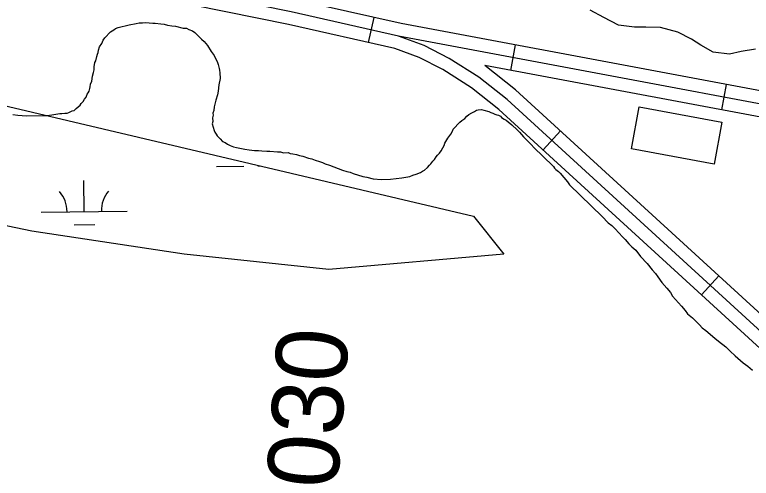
# Model space of a CAD drawing. Extents: x 3683402 to 3721514, y 487807 to 513565.
# Drawn here: x 3716057 to 3716914, y 507255 to 507795 of the extents above; entities that cross this region are included whole.
import ezdxf

# ---------------------------------------------------------------- set-up
doc = ezdxf.new("R2010")
doc.units = 0
for name, color, linetype in [('V-BLDG-OTLN', 7, 'Continuous'), ('V-RIVR-RANG-IDEN', 7, 'Continuous'), ('V-ROAD-CNTR', 7, 'Continuous'), ('V-SITE-VEGE', 7, 'Continuous'), ('V-WETL-SWMP', 7, 'Continuous')]:
    doc.layers.add(name, color=color, linetype=linetype)

msp = doc.modelspace()

# ---------------------------------------------------------------- linework, layer by layer
at = {"layer": 'V-BLDG-OTLN'}
msp.add_lwpolyline([(3716784.1, 507687.79), (3716880.37, 507669.93), (3716871.3, 507621.06), (3716775.04, 507638.92)], close=True, dxfattribs=at)
at = {"layer": 'V-ROAD-CNTR'}
for p, q in [((3716468.89, 507762.34), (3716475.51, 507791.6)), ((3716634.42, 507730.11), (3716639.94, 507759.6)), ((3716880.15, 507684.1), (3716885.67, 507713.58)), ((3716672.03, 507637.71), (3716692.27, 507659.85)), ((3716856.5, 507468.99), (3716876.75, 507491.13))]:
    msp.add_line(p, q, dxfattribs=at)
for points in [[(3717272.47, 507108.86), (3716630.36, 507696.16), (3716597.37, 507722.09), (3716562.9, 507743.95), (3716533.79, 507758.82), (3716503.73, 507769.84), (3716378.83, 507798.08), (3715343.33, 508007.57), (3714468.01, 508178.59), (3713198.7, 508426.68), (3712186.95, 508623.12)], [(3717079.38, 507265.14), (3716620.64, 507684.71), (3716588.7, 507709.83), (3716555.45, 507730.91), (3716527.78, 507745.05), (3716499.48, 507755.42), (3716375.69, 507783.41), (3715340.4, 507992.86), (3714465.13, 508163.87), (3713195.83, 508411.96), (3712184.39, 508608.34)], [(3716506.77, 507784.53), (3716381.97, 507812.75), (3715346.25, 508022.28), (3714615.9, 508164.98)], [(3717155.07, 507663.14), (3716506.77, 507784.53)], [(3719049.91, 507378.28), (3719056.7, 507357.47), (3719059.09, 507349.68), (3719060.31, 507342.73), (3719060.42, 507329.51), (3719058.56, 507319.41), (3719054.55, 507308.73), (3719049.51, 507300.18), (3719042.41, 507291.8), (3719035.04, 507285.59), (3719027.86, 507281.15), (3719021.74, 507278.35), (3719015.94, 507276.39), (3719006.96, 507274.56), (3718997.93, 507274.08), (3718989.44, 507274.85), (3718980.03, 507277.13), (3718885.81, 507307.28), (3718304.09, 507421.55), (3717207.23, 507638.11), (3716503.73, 507769.84)], [(3717085.96, 507299.78), (3716640.07, 507707.6), (3716604.27, 507735.75)], [(3717149.46, 507633.67), (3716604.27, 507735.75)]]:
    msp.add_lwpolyline(points, dxfattribs=at)
at = {"layer": 'V-SITE-VEGE'}
for p, q in [((3716742.64, 507791.46), (3716726.9, 507800.29)), ((3716759.96, 507782.86), (3716742.64, 507791.46)), ((3716172.38, 507777.38), (3716174.33, 507778.88)), ((3716174.33, 507778.88), (3716177.26, 507779.92)), ((3716177.26, 507779.92), (3716190.02, 507783.08)), ((3716190.02, 507783.08), (3716198.37, 507784.7)), ((3716198.37, 507784.7), (3716201.81, 507785.25)), ((3716201.81, 507785.25), (3716205.75, 507785.31)), ((3716205.75, 507785.31), (3716209.19, 507785.86)), ((3716209.19, 507785.86), (3716217.58, 507785.01)), ((3716217.58, 507785.01), (3716220.53, 507785.06)), ((3716220.53, 507785.06), (3716226.95, 507784.18)), ((3716226.95, 507784.18), (3716230.9, 507783.75)), ((3716230.9, 507783.75), (3716234.86, 507782.83)), ((3716234.86, 507782.83), (3716239.79, 507781.93)), ((3716239.79, 507781.93), (3716244.24, 507781.51)), ((3716244.24, 507781.51), (3716253.14, 507779.19)), ((3716253.14, 507779.19), (3716257.08, 507779.25)), ((3716257.08, 507779.25), (3716259.57, 507777.82)), ((3716778.36, 507780.4), (3716759.96, 507782.86)), ((3716791.6, 507780.42), (3716778.36, 507780.4)), ((3716808.78, 507779.91), (3716791.6, 507780.42)), ((3716828.81, 507774.51), (3716808.78, 507779.91)), ((3716161.7, 507767.84), (3716168.48, 507774.85)), ((3716168.48, 507774.85), (3716172.38, 507777.38)), ((3716259.57, 507777.82), (3716264.03, 507775.92)), ((3716264.03, 507775.92), (3716266.53, 507773.99)), ((3716266.53, 507773.99), (3716274.53, 507766.24)), ((3716844.94, 507766.48), (3716828.81, 507774.51)), ((3716155.46, 507757.4), (3716158.36, 507761.38)), ((3716158.36, 507761.38), (3716159.77, 507765.34)), ((3716159.77, 507765.34), (3716161.7, 507767.84)), ((3716274.53, 507766.24), (3716277.53, 507763.83)), ((3716277.53, 507763.83), (3716281.55, 507758.96)), ((3716855.92, 507759.36), (3716844.94, 507766.48)), ((3716154.09, 507750.97), (3716154.55, 507753.44)), ((3716154.55, 507753.44), (3716155.46, 507757.4)), ((3716281.55, 507758.96), (3716285.6, 507752.13)), ((3716870.07, 507751.09), (3716855.92, 507759.36)), ((3716919.58, 507754.87), (3716902.64, 507752.22)), ((3716151.3, 507741.07), (3716152.7, 507746.02)), ((3716152.7, 507746.02), (3716153.14, 507748.98)), ((3716153.14, 507748.98), (3716154.09, 507750.97)), ((3716285.6, 507752.13), (3716289.13, 507747.27)), ((3716289.13, 507747.27), (3716290.67, 507743.84)), ((3716290.67, 507743.84), (3716292.69, 507740.43)), ((3716889.27, 507748.84), (3716870.07, 507751.09)), ((3716902.64, 507752.22), (3716889.27, 507748.84)), ((3716149.44, 507734.14), (3716150.35, 507739.08)), ((3716150.35, 507739.08), (3716151.3, 507741.07)), ((3716292.69, 507740.43), (3716293.74, 507737)), ((3716293.74, 507737), (3716294.8, 507732.09)), ((3716147.65, 507723.27), (3716148.56, 507727.72)), ((3716148.56, 507727.72), (3716149.5, 507730.69)), ((3716149.5, 507730.69), (3716149.44, 507734.14)), ((3716294.8, 507732.09), (3716295.33, 507730.13)), ((3716295.33, 507730.13), (3716295.87, 507727.18)), ((3716295.87, 507727.18), (3716295.97, 507720.78)), ((3716146.76, 507717.35), (3716147.65, 507723.27)), ((3716295.97, 507720.78), (3716294.61, 507713.36)), ((3716144.44, 507708.93), (3716144.9, 507710.91)), ((3716144.9, 507710.91), (3716145.34, 507713.88)), ((3716145.34, 507713.88), (3716146.76, 507717.35)), ((3716294.61, 507713.36), (3716293.75, 507705.96)), ((3716140.16, 507699.01), (3716141.09, 507702.48)), ((3716141.09, 507702.48), (3716142.55, 507703.98)), ((3716142.55, 507703.98), (3716143.5, 507705.97)), ((3716143.5, 507705.97), (3716144.44, 507708.93)), ((3716292.84, 507701.51), (3716290.96, 507695.57)), ((3716293.75, 507705.96), (3716292.84, 507701.51)), ((3716134.38, 507691.53), (3716136.8, 507694.03)), ((3716136.8, 507694.03), (3716138.23, 507696.52)), ((3716138.23, 507696.52), (3716140.16, 507699.01)), ((3716290.96, 507695.57), (3716289.12, 507687.66)), ((3716126.13, 507683.51), (3716128.56, 507685.52)), ((3716128.56, 507685.52), (3716132.93, 507689.53)), ((3716132.93, 507689.53), (3716134.38, 507691.53)), ((3716289.12, 507687.66), (3716288.7, 507683.22)), ((3716592.18, 507682.27), (3716594.62, 507683.79)), ((3716594.62, 507683.79), (3716596.58, 507684.31)), ((3716596.58, 507684.31), (3716600.52, 507684.38)), ((3716600.52, 507684.38), (3716602.99, 507683.93)), ((3716602.99, 507683.93), (3716608.93, 507682.05)), ((3716054.77, 507678.9), (3716060.7, 507678.01)), ((3716060.7, 507678.01), (3716070.57, 507677.18)), ((3716070.57, 507677.18), (3716094.21, 507677.57)), ((3716094.21, 507677.57), (3716100.11, 507678.16)), ((3716100.11, 507678.16), (3716109.44, 507679.79)), ((3716109.44, 507679.79), (3716111.91, 507679.83)), ((3716111.91, 507679.83), (3716115.35, 507680.38)), ((3716115.35, 507680.38), (3716117.81, 507680.42)), ((3716117.81, 507680.42), (3716119.77, 507680.95)), ((3716119.77, 507680.95), (3716123.68, 507682.98)), ((3716123.68, 507682.98), (3716126.13, 507683.51)), ((3716287.81, 507677.78), (3716287.36, 507674.82)), ((3716288.7, 507683.22), (3716287.77, 507680.25)), ((3716287.77, 507680.25), (3716287.81, 507677.78)), ((3716580.98, 507674.2), (3716583.4, 507676.71)), ((3716583.4, 507676.71), (3716585.83, 507678.72)), ((3716585.83, 507678.72), (3716589.25, 507680.75)), ((3716589.25, 507680.75), (3716592.18, 507682.27)), ((3716608.93, 507682.05), (3716611.41, 507681.11)), ((3716611.41, 507681.11), (3716613.39, 507680.15)), ((3716613.39, 507680.15), (3716615.87, 507679.21)), ((3716615.87, 507679.21), (3716618.35, 507678.27)), ((3716618.35, 507678.27), (3716620.33, 507677.81)), ((3716620.33, 507677.81), (3716622.32, 507676.85)), ((3716622.32, 507676.85), (3716623.82, 507675.4)), ((3716623.82, 507675.4), (3716626.8, 507673.48)), ((3716287.43, 507670.39), (3716286.98, 507667.92)), ((3716286.98, 507667.92), (3716289.08, 507660.07)), ((3716287.36, 507674.82), (3716287.43, 507670.39)), ((3716567.39, 507661.67), (3716575.14, 507669.68)), ((3716575.14, 507669.68), (3716577.57, 507671.68)), ((3716577.57, 507671.68), (3716580.98, 507674.2)), ((3716626.8, 507673.48), (3716629.29, 507672.04)), ((3716629.29, 507672.04), (3716631.29, 507670.1)), ((3716631.29, 507670.1), (3716635.78, 507666.73)), ((3716635.78, 507666.73), (3716641.79, 507660.92)), ((3716289.08, 507660.07), (3716290.1, 507658.12)), ((3716290.1, 507658.12), (3716291.62, 507655.68)), ((3716564.53, 507655.71), (3716566.45, 507659.19)), ((3716566.45, 507659.19), (3716567.39, 507661.67)), ((3716641.79, 507660.92), (3716643.29, 507659.46)), ((3716643.29, 507659.46), (3716644.79, 507658.01)), ((3716291.62, 507655.68), (3716292.63, 507653.72)), ((3716292.63, 507653.72), (3716296.14, 507650.34)), ((3716296.14, 507650.34), (3716298.65, 507647.42)), ((3716557.81, 507645.26), (3716561.16, 507651.22)), ((3716561.16, 507651.22), (3716564.53, 507655.71)), ((3716644.79, 507658.01), (3716649.31, 507652.66)), ((3716649.31, 507652.66), (3716658.32, 507643.94)), ((3716298.65, 507647.42), (3716302.12, 507646)), ((3716302.12, 507646), (3716304.62, 507644.07)), ((3716304.62, 507644.07), (3716307.6, 507642.64)), ((3716307.6, 507642.64), (3716311.56, 507641.22)), ((3716311.56, 507641.22), (3716315.02, 507640.3)), ((3716555.43, 507639.8), (3716556.86, 507642.78)), ((3716556.86, 507642.78), (3716557.81, 507645.26)), ((3716658.32, 507643.94), (3716661.83, 507640.06)), ((3716315.02, 507640.3), (3716322.93, 507638.95)), ((3716322.93, 507638.95), (3716324.9, 507638.49)), ((3716324.9, 507638.49), (3716329.84, 507637.58)), ((3716329.84, 507637.58), (3716336.26, 507636.7)), ((3716336.26, 507636.7), (3716340.7, 507636.78)), ((3716340.7, 507636.78), (3716344.65, 507636.35)), ((3716344.65, 507636.35), (3716350.56, 507635.95)), ((3716350.56, 507635.95), (3716354.01, 507636.01)), ((3716354.01, 507636.01), (3716362.89, 507635.17)), ((3716362.89, 507635.17), (3716366.34, 507635.23)), ((3716366.34, 507635.23), (3716369.8, 507634.3)), ((3716369.8, 507634.3), (3716375.22, 507634.39)), ((3716375.22, 507634.39), (3716377.7, 507633.44)), ((3716377.7, 507633.44), (3716380.66, 507632.99)), ((3716380.66, 507632.99), (3716385.11, 507632.08)), ((3716549.17, 507631.32), (3716551.59, 507633.82)), ((3716551.59, 507633.82), (3716553.52, 507636.32)), ((3716553.52, 507636.32), (3716555.43, 507639.8)), ((3716661.83, 507640.06), (3716671.85, 507630.37)), ((3716385.11, 507632.08), (3716388.57, 507631.15)), ((3716388.57, 507631.15), (3716392.53, 507630.24)), ((3716392.53, 507630.24), (3716398.97, 507627.88)), ((3716398.97, 507627.88), (3716402.93, 507626.96)), ((3716402.93, 507626.96), (3716406.89, 507625.54)), ((3716406.89, 507625.54), (3716411.84, 507624.15)), ((3716411.84, 507624.15), (3716415.31, 507622.72)), ((3716541.45, 507621.34), (3716543.86, 507624.34)), ((3716543.86, 507624.34), (3716545.8, 507626.34)), ((3716545.8, 507626.34), (3716547.72, 507629.33)), ((3716547.72, 507629.33), (3716549.17, 507631.32)), ((3716671.85, 507630.37), (3716684.36, 507618.26)), ((3716415.31, 507622.72), (3716418.29, 507621.29)), ((3716418.29, 507621.29), (3716423.24, 507619.9)), ((3716423.24, 507619.9), (3716438.61, 507613.75)), ((3716534.18, 507613.83), (3716537.58, 507616.85)), ((3716537.58, 507616.85), (3716540, 507619.84)), ((3716540, 507619.84), (3716541.45, 507621.34)), ((3716684.36, 507618.26), (3716685.38, 507616.31)), ((3716685.38, 507616.31), (3716686.88, 507614.85)), ((3716438.61, 507613.75), (3716443.56, 507612.35)), ((3716443.56, 507612.35), (3716447.52, 507611.43)), ((3716447.52, 507611.43), (3716450.99, 507610.01)), ((3716450.99, 507610.01), (3716462.37, 507606.75)), ((3716462.37, 507606.75), (3716466.82, 507605.83)), ((3716507.72, 507605.03), (3716517.06, 507606.66)), ((3716517.06, 507606.66), (3716520.48, 507608.19)), ((3716520.48, 507608.19), (3716524.4, 507609.24)), ((3716524.4, 507609.24), (3716529.3, 507611.29)), ((3716529.3, 507611.29), (3716531.74, 507612.81)), ((3716531.74, 507612.81), (3716534.18, 507613.83)), ((3716686.88, 507614.85), (3716689.87, 507612.44)), ((3716689.87, 507612.44), (3716691.87, 507610.5)), ((3716691.87, 507610.5), (3716700.42, 507600.3)), ((3716466.82, 507605.83), (3716474.24, 507603.98)), ((3716474.24, 507603.98), (3716484.11, 507603.16)), ((3716484.11, 507603.16), (3716494.45, 507603.33)), ((3716494.45, 507603.33), (3716507.72, 507605.03)), ((3716700.42, 507600.3), (3716702.94, 507596.89)), ((3716702.94, 507596.89), (3716740.98, 507560.07)), ((3716740.98, 507560.07), (3716748, 507552.8)), ((3716748, 507552.8), (3716751.99, 507549.41)), ((3716751.99, 507549.41), (3716756, 507545.54)), ((3716756, 507545.54), (3716764.52, 507536.32)), ((3716764.52, 507536.32), (3716767.52, 507533.41)), ((3716767.52, 507533.41), (3716772.05, 507528.07)), ((3716772.05, 507528.07), (3716775.55, 507524.68)), ((3716775.55, 507524.68), (3716780.05, 507520.81)), ((3716780.05, 507520.81), (3716785.59, 507513.51)), ((3716785.59, 507513.51), (3716793.11, 507505.25)), ((3716793.11, 507505.25), (3716799.14, 507497.97)), ((3716799.14, 507497.97), (3716803.15, 507493.6)), ((3716803.15, 507493.6), (3716805.68, 507489.7)), ((3716805.68, 507489.7), (3716810.22, 507483.37)), ((3716810.22, 507483.37), (3716816.24, 507476.57)), ((3716816.24, 507476.57), (3716820.26, 507471.71)), ((3716820.26, 507471.71), (3716822.8, 507467.32)), ((3716822.8, 507467.32), (3716833.33, 507455.67)), ((3716833.33, 507455.67), (3716837.35, 507450.81)), ((3716837.35, 507450.81), (3716840.37, 507446.92)), ((3716840.37, 507446.92), (3716845.87, 507442.08)), ((3716845.87, 507442.08), (3716849.37, 507438.69)), ((3716849.37, 507438.69), (3716854.38, 507433.85)), ((3716854.38, 507433.85), (3716857.39, 507430.44)), ((3716857.39, 507430.44), (3716861.38, 507427.55)), ((3716861.38, 507427.55), (3716871.87, 507418.37)), ((3716871.87, 507418.37), (3716876.36, 507414.99)), ((3716876.36, 507414.99), (3716884.85, 507408.23)), ((3716884.85, 507408.23), (3716889.85, 507403.39)), ((3716889.85, 507403.39), (3716895.85, 507398.07)), ((3716895.85, 507398.07), (3716904.85, 507389.84)), ((3716904.85, 507389.84), (3716910.33, 507385.99)), ((3716910.33, 507385.99), (3716915.83, 507381.16))]:
    msp.add_line(p, q, dxfattribs=at)
at = {"layer": 'V-WETL-SWMP'}
for p, q in [((3716291.86, 507618.37), (3716323.86, 507618.74)), ((3716339.85, 507618.93), (3716342.66, 507618.96)), ((3716137.87, 507565.84), (3716137.45, 507601.83)), ((3716087.87, 507565.26), (3716187.86, 507566.42)), ((3716126.05, 507550.27), (3716150.04, 507550.55))]:
    msp.add_line(p, q, dxfattribs=at)
msp.add_lwpolyline([(3715988.35, 507702.33), (3716591.11, 507560.5), (3716626.57, 507516.18), (3716422.7, 507498.46), (3716254.28, 507516.18), (3716077, 507542.78), (3715864.26, 507587.1)], dxfattribs=at)
for centre, start, end in [((3716193.1, 507566.95), 139.89418, 181.43783), ((3716082.62, 507565.67), 359.89418, 41.43784)]:
    msp.add_arc(centre, 35.25, start, end, dxfattribs=at)

# ---------------------------------------------------------------- texts
at = {"layer": 'V-RIVR-RANG-IDEN'}
msp.add_text('U-030', height=83, rotation=85.76233, dxfattribs=at).set_placement((3716423.86, 507125.22))

doc.saveas('drawing.dxf')
